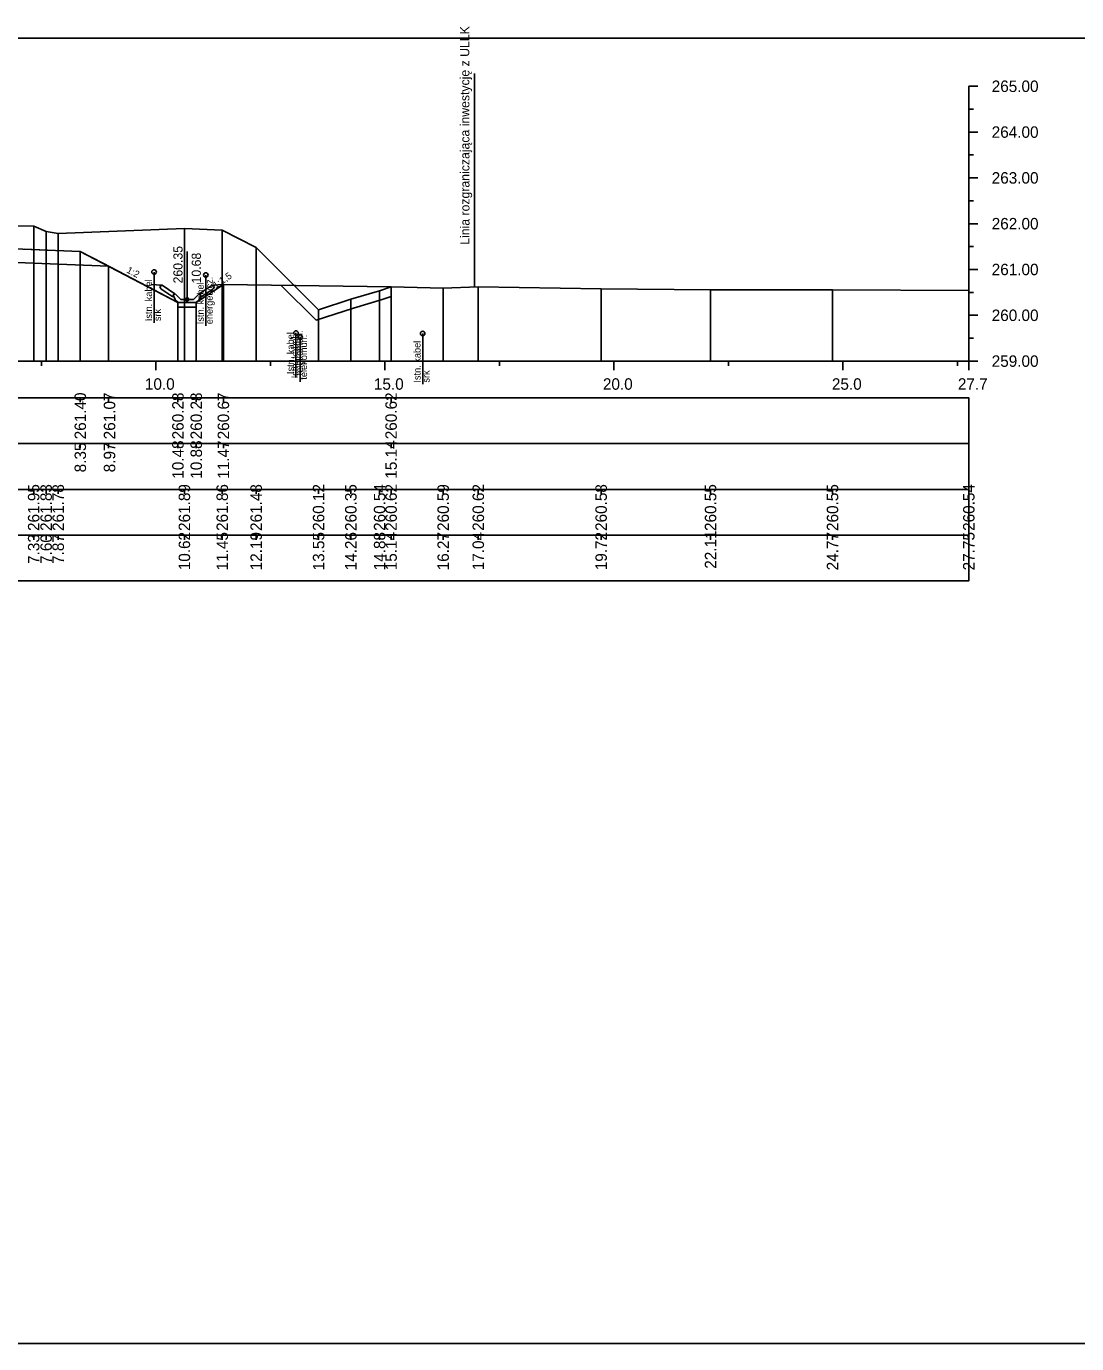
# Model space of a CAD drawing. Extents: x 6516023 to 6560129, y 5513077 to 5529206.
# Drawn here: x 6518422.39 to 6518445.32, y 5514551.66 to 5514580.41 of the extents above; entities that cross this region are included whole.
import ezdxf

# ---------------------------------------------------------------- set-up
doc = ezdxf.new("R2010")
doc.units = 0
for name, color, linetype in [('IR_default', 7, 'Continuous'), ('TOR_PRZEK_P-kable', 7, 'Continuous'), ('TOR_PRZEK_P-odwodnienie', 7, 'Continuous'), ('TOR_PRZEK_P-opisy', 7, 'Continuous'), ('TOR_PRZEK_P-schodkowanie+wymiana', 7, 'Continuous'), ('TOR_PRZEK_P-tabelka istniejace', 7, 'Continuous'), ('TOR_PRZEK_P-tabelka projektowane', 7, 'Continuous'), ('TOR_PRZEK_P-teren istniejacy', 7, 'Continuous'), ('TOR_PRZEK_P-uklad odniesienia', 7, 'Continuous'), ('TOR_PRZEK_P-warstwa ochronna I', 7, 'Continuous'), ('TOR_PRZEK_P-warstwa ochronna II', 7, 'Continuous'), ('TOR_PS_T-granica PKP-projektowana', 7, 'Continuous'), ('TOR_RAMKI-ramka+tabelka 1', 7, 'Continuous')]:
    doc.layers.add(name, color=color, linetype=linetype)

msp = doc.modelspace()

# ---------------------------------------------------------------- linework, layer by layer
at = {"layer": 'IR_default'}
msp.add_lwpolyline([(6518422.354, 5514575.551), (6518422.838, 5514575.531), (6518423.563, 5514575.502), (6518424.057, 5514575.243), (6518424.387, 5514575.069), (6518425.166, 5514574.66), (6518425.695, 5514574.382), (6518425.935, 5514574.382), (6518426.095, 5514574.382), (6518426.392, 5514574.58), (6518426.59, 5514574.712)], dxfattribs=at)
at = {"layer": 'TOR_PRZEK_P-kable'}
for p, q in [((6518425.174, 5514575.051), (6518425.174, 5514573.941)), ((6518426.305, 5514574.985), (6518426.305, 5514573.875)), ((6518428.272, 5514573.72), (6518428.272, 5514572.747)), ((6518431.039, 5514573.709), (6518431.039, 5514572.599)), ((6518428.365, 5514573.627), (6518428.365, 5514572.654))]:
    msp.add_line(p, q, dxfattribs=at)
for centre in [(6518425.174, 5514575.051), (6518426.305, 5514574.985), (6518428.272, 5514573.72), (6518428.365, 5514573.627), (6518431.039, 5514573.709)]:
    msp.add_circle(centre, 0.05, dxfattribs=at)
at = {"layer": 'TOR_PRZEK_P-odwodnienie'}
for p, q in [((6518425.895, 5514574.452), (6518425.895, 5514575.496)), ((6518425.586, 5514574.511), (6518425.325, 5514574.685)), ((6518425.63, 5514574.578), (6518425.35, 5514574.765)), ((6518425.597, 5514574.528), (6518425.586, 5514574.511)), ((6518425.588, 5514574.547), (6518425.635, 5514574.571)), ((6518425.63, 5514574.578), (6518425.622, 5514574.565)), ((6518425.755, 5514574.452), (6518425.635, 5514574.571)), ((6518426.035, 5514574.452), (6518426.155, 5514574.571)), ((6518426.155, 5514574.571), (6518426.203, 5514574.547)), ((6518426.16, 5514574.578), (6518426.44, 5514574.765)), ((6518426.16, 5514574.578), (6518426.168, 5514574.565)), ((6518426.193, 5514574.528), (6518426.204, 5514574.511)), ((6518426.204, 5514574.511), (6518426.465, 5514574.685)), ((6518425.705, 5514574.382), (6518426.085, 5514574.382)), ((6518425.755, 5514574.452), (6518426.035, 5514574.452))]:
    msp.add_line(p, q, dxfattribs=at)
for points in [[(6518425.104, 5514574.776), (6518425.35, 5514574.765)], [(6518425.3, 5514574.738), (6518425.35, 5514574.765)], [(6518425.3, 5514574.738), (6518425.325, 5514574.685)], [(6518425.622, 5514574.565), (6518425.587, 5514574.547)], [(6518425.587, 5514574.547), (6518425.597, 5514574.528)], [(6518425.635, 5514574.452), (6518425.588, 5514574.547)], [(6518426.155, 5514574.452), (6518426.203, 5514574.547)], [(6518426.168, 5514574.565), (6518426.203, 5514574.547)], [(6518426.203, 5514574.547), (6518426.193, 5514574.528)], [(6518426.687, 5514574.776), (6518426.44, 5514574.765)], [(6518426.49, 5514574.738), (6518426.44, 5514574.765)], [(6518426.49, 5514574.738), (6518426.465, 5514574.685)], [(6518425.705, 5514574.382), (6518425.635, 5514574.452)], [(6518425.695, 5514574.382), (6518425.695, 5514574.382), (6518425.695, 5514574.382), (6518425.695, 5514574.381), (6518425.695, 5514574.382), (6518425.696, 5514574.381), (6518425.695, 5514574.382), (6518425.696, 5514574.382)], [(6518426.095, 5514574.382), (6518425.695, 5514574.382), (6518425.695, 5514574.282), (6518426.095, 5514574.282), (6518426.095, 5514574.382)], [(6518426.085, 5514574.382), (6518426.155, 5514574.452)], [(6518426.095, 5514574.382), (6518426.095, 5514574.382), (6518426.095, 5514574.382), (6518426.095, 5514574.381), (6518426.095, 5514574.382), (6518426.096, 5514574.381), (6518426.095, 5514574.382), (6518426.096, 5514574.382)]]:
    msp.add_lwpolyline(points, dxfattribs=at)
msp.add_circle((6518425.895, 5514574.452), 0.035, dxfattribs=at)
at = {"layer": 'TOR_PRZEK_P-schodkowanie+wymiana'}
msp.add_lwpolyline([(6518427.951, 5514574.758), (6518428.711, 5514574), (6518429.529, 5514574.264), (6518430.157, 5514574.451), (6518430.349, 5514574.513)], dxfattribs=at)
at = {"layer": 'TOR_PRZEK_P-tabelka istniejace'}
for p, q in [((6518422.545, 5514570.206), (6518422.545, 5514570.306)), ((6518422.817, 5514570.206), (6518422.817, 5514570.306)), ((6518423.08, 5514570.206), (6518423.08, 5514570.306)), ((6518425.836, 5514570.206), (6518425.836, 5514570.306)), ((6518426.662, 5514570.206), (6518426.662, 5514570.306)), ((6518427.403, 5514570.206), (6518427.403, 5514570.306)), ((6518428.766, 5514570.206), (6518428.766, 5514570.306)), ((6518429.47, 5514570.206), (6518429.47, 5514570.306)), ((6518430.098, 5514570.206), (6518430.098, 5514570.306)), ((6518430.349, 5514570.206), (6518430.349, 5514570.306)), ((6518431.486, 5514570.206), (6518431.486, 5514570.306)), ((6518432.253, 5514570.206), (6518432.253, 5514570.306)), ((6518434.935, 5514570.206), (6518434.935, 5514570.306)), ((6518437.324, 5514570.206), (6518437.324, 5514570.306)), ((6518439.987, 5514570.206), (6518439.987, 5514570.306)), ((6518442.963, 5514570.206), (6518442.963, 5514570.306)), ((6518379.163, 5514569.306), (6518442.963, 5514569.306)), ((6518422.545, 5514569.206), (6518422.545, 5514569.306)), ((6518422.817, 5514569.206), (6518422.817, 5514569.306)), ((6518423.08, 5514569.206), (6518423.08, 5514569.306)), ((6518425.836, 5514569.206), (6518425.836, 5514569.306)), ((6518426.662, 5514569.206), (6518426.662, 5514569.306)), ((6518427.403, 5514569.206), (6518427.403, 5514569.306)), ((6518428.766, 5514569.206), (6518428.766, 5514569.306)), ((6518429.47, 5514569.206), (6518429.47, 5514569.306)), ((6518430.098, 5514569.206), (6518430.098, 5514569.306)), ((6518430.349, 5514569.206), (6518430.349, 5514569.306)), ((6518431.486, 5514569.206), (6518431.486, 5514569.306)), ((6518432.253, 5514569.206), (6518432.253, 5514569.306)), ((6518434.935, 5514569.206), (6518434.935, 5514569.306)), ((6518437.324, 5514569.206), (6518437.324, 5514569.306)), ((6518439.987, 5514569.206), (6518439.987, 5514569.306)), ((6518442.963, 5514569.206), (6518442.963, 5514569.306))]:
    msp.add_line(p, q, dxfattribs=at)
for points in [[(6518422.545, 5514576.053), (6518422.545, 5514573.306), (6518422.545, 5514573.176), (6518422.545, 5514573.106)], [(6518425.836, 5514576), (6518425.836, 5514573.306), (6518425.836, 5514573.176), (6518425.836, 5514573.106)], [(6518426.662, 5514575.964), (6518426.662, 5514573.306), (6518426.662, 5514573.176), (6518426.662, 5514573.106)], [(6518422.817, 5514575.934), (6518422.817, 5514573.306), (6518422.817, 5514573.176), (6518422.817, 5514573.106)], [(6518423.08, 5514575.89), (6518423.08, 5514573.306), (6518423.08, 5514573.176), (6518423.08, 5514573.106)], [(6518427.403, 5514575.588), (6518427.403, 5514573.306), (6518427.403, 5514573.176), (6518427.403, 5514573.106)], [(6518430.098, 5514574.642), (6518430.098, 5514573.306), (6518430.098, 5514573.176), (6518430.098, 5514573.106)], [(6518430.349, 5514574.724), (6518430.349, 5514573.306), (6518430.349, 5514573.176), (6518430.349, 5514573.106)], [(6518431.486, 5514574.7), (6518431.486, 5514573.306), (6518431.486, 5514573.176), (6518431.486, 5514573.106)], [(6518432.253, 5514574.726), (6518432.253, 5514573.306), (6518432.253, 5514573.176), (6518432.253, 5514573.106)], [(6518434.935, 5514574.682), (6518434.935, 5514573.306), (6518434.935, 5514573.176), (6518434.935, 5514573.106)], [(6518437.324, 5514574.659), (6518437.324, 5514573.306), (6518437.324, 5514573.176), (6518437.324, 5514573.106)], [(6518439.987, 5514574.659), (6518439.987, 5514573.306), (6518439.987, 5514573.176), (6518439.987, 5514573.106)], [(6518442.963, 5514574.65), (6518442.963, 5514573.306), (6518442.963, 5514573.176), (6518442.963, 5514573.106)], [(6518429.47, 5514574.455), (6518429.47, 5514573.306), (6518429.47, 5514573.176), (6518429.47, 5514573.106)], [(6518428.766, 5514574.228), (6518428.766, 5514573.306), (6518428.766, 5514573.176), (6518428.766, 5514573.106)]]:
    msp.add_lwpolyline(points, dxfattribs=at)
msp.add_lwpolyline([(6518379.163, 5514570.306), (6518379.163, 5514568.306), (6518442.963, 5514568.306), (6518442.963, 5514570.306)], close=True, dxfattribs=at)
at = {"layer": 'TOR_PRZEK_P-tabelka projektowane'}
for p, q in [((6518423.563, 5514572.206), (6518423.563, 5514572.306)), ((6518424.181, 5514572.206), (6518424.181, 5514572.306)), ((6518425.695, 5514572.206), (6518425.695, 5514572.306)), ((6518426.095, 5514572.206), (6518426.095, 5514572.306)), ((6518426.687, 5514572.206), (6518426.687, 5514572.306)), ((6518430.349, 5514572.206), (6518430.349, 5514572.306)), ((6518379.163, 5514571.306), (6518442.963, 5514571.306)), ((6518423.563, 5514571.206), (6518423.563, 5514571.306)), ((6518424.181, 5514571.206), (6518424.181, 5514571.306)), ((6518425.695, 5514571.206), (6518425.695, 5514571.306)), ((6518426.095, 5514571.206), (6518426.095, 5514571.306)), ((6518426.687, 5514571.206), (6518426.687, 5514571.306)), ((6518430.349, 5514571.206), (6518430.349, 5514571.306))]:
    msp.add_line(p, q, dxfattribs=at)
for points in [[(6518423.563, 5514575.502), (6518423.563, 5514573.306), (6518423.563, 5514573.176), (6518423.563, 5514573.106)], [(6518424.181, 5514575.178), (6518424.181, 5514573.306), (6518424.181, 5514573.176), (6518424.181, 5514573.106)], [(6518426.687, 5514574.776), (6518426.687, 5514573.306), (6518426.687, 5514573.176), (6518426.687, 5514573.106)], [(6518430.349, 5514574.724), (6518430.349, 5514573.306), (6518430.349, 5514573.176), (6518430.349, 5514573.106)], [(6518425.695, 5514574.382), (6518425.695, 5514573.306), (6518425.695, 5514573.176), (6518425.695, 5514573.106)], [(6518426.095, 5514574.382), (6518426.095, 5514573.306), (6518426.095, 5514573.176), (6518426.095, 5514573.106)]]:
    msp.add_lwpolyline(points, dxfattribs=at)
msp.add_lwpolyline([(6518379.163, 5514572.306), (6518379.163, 5514570.306), (6518442.963, 5514570.306), (6518442.963, 5514572.306)], close=True, dxfattribs=at)
at = {"layer": 'TOR_PRZEK_P-teren istniejacy'}
msp.add_lwpolyline([(6518421.455, 5514576.06), (6518422.545, 5514576.053), (6518422.817, 5514575.934), (6518423.08, 5514575.89), (6518425.836, 5514576), (6518426.662, 5514575.964), (6518427.403, 5514575.588), (6518428.766, 5514574.228), (6518429.47, 5514574.455), (6518430.098, 5514574.642), (6518430.349, 5514574.724), (6518431.486, 5514574.7), (6518432.253, 5514574.726), (6518434.935, 5514574.682), (6518437.324, 5514574.659), (6518439.987, 5514574.659), (6518442.963, 5514574.65)], dxfattribs=at)
at = {"layer": 'TOR_PRZEK_P-uklad odniesienia'}
for p, q in [((6518442.963, 5514579.106), (6518442.963, 5514573.106)), ((6518443.163, 5514579.106), (6518442.963, 5514579.106)), ((6518443.063, 5514578.606), (6518442.963, 5514578.606)), ((6518443.163, 5514578.106), (6518442.963, 5514578.106)), ((6518443.063, 5514577.606), (6518442.963, 5514577.606)), ((6518443.163, 5514577.106), (6518442.963, 5514577.106)), ((6518443.063, 5514576.606), (6518442.963, 5514576.606)), ((6518443.163, 5514576.106), (6518442.963, 5514576.106)), ((6518443.063, 5514575.606), (6518442.963, 5514575.606)), ((6518443.163, 5514575.106), (6518442.963, 5514575.106)), ((6518443.063, 5514574.606), (6518442.963, 5514574.606)), ((6518443.163, 5514574.106), (6518442.963, 5514574.106)), ((6518443.063, 5514573.606), (6518442.963, 5514573.606)), ((6518382.963, 5514573.106), (6518442.963, 5514573.106)), ((6518422.713, 5514573.006), (6518422.713, 5514573.106)), ((6518425.213, 5514572.906), (6518425.213, 5514573.106)), ((6518427.713, 5514573.006), (6518427.713, 5514573.106)), ((6518430.213, 5514572.906), (6518430.213, 5514573.106)), ((6518432.713, 5514573.006), (6518432.713, 5514573.106)), ((6518435.213, 5514572.906), (6518435.213, 5514573.106)), ((6518437.713, 5514573.006), (6518437.713, 5514573.106)), ((6518440.213, 5514572.906), (6518440.213, 5514573.106)), ((6518442.713, 5514573.006), (6518442.713, 5514573.106)), ((6518442.963, 5514572.906), (6518442.963, 5514573.106)), ((6518443.163, 5514573.106), (6518442.963, 5514573.106))]:
    msp.add_line(p, q, dxfattribs=at)
at = {"layer": 'TOR_PRZEK_P-warstwa ochronna I'}
msp.add_lwpolyline([(6518407.948, 5514575.425), (6518408.013, 5514575.424), (6518410.713, 5514575.532), (6518413.018, 5514575.624), (6518414.463, 5514575.566), (6518415.213, 5514575.536), (6518419.263, 5514575.374), (6518424.181, 5514575.178)], dxfattribs=at)
at = {"layer": 'TOR_PRZEK_P-warstwa ochronna II'}
msp.add_lwpolyline([(6518396.138, 5514574.72), (6518397.057, 5514574.108), (6518397.457, 5514574.108), (6518400.913, 5514575.836), (6518402.913, 5514575.916), (6518404.163, 5514575.866), (6518404.913, 5514575.836), (6518407.613, 5514575.728), (6518408.013, 5514575.724), (6518410.713, 5514575.832), (6518411.463, 5514575.862), (6518413.018, 5514575.924), (6518414.463, 5514575.866), (6518415.213, 5514575.836), (6518419.263, 5514575.674), (6518423.563, 5514575.502), (6518425.695, 5514574.382), (6518426.095, 5514574.382), (6518426.687, 5514574.776), (6518430.349, 5514574.724)], dxfattribs=at)
at = {"layer": 'TOR_PS_T-granica PKP-projektowana'}
msp.add_line((6518432.171, 5514574.724), (6518432.171, 5514579.381), dxfattribs=at)
at = {"layer": 'TOR_RAMKI-ramka+tabelka 1'}
msp.add_lwpolyline([(6518269.513, 5514580.156), (6518517.013, 5514580.156), (6518517.013, 5514551.656), (6518269.513, 5514551.656)], close=True, dxfattribs=at)

# ---------------------------------------------------------------- texts
at = {"layer": 'TOR_PRZEK_P-kable'}
for s, height, p in [('Istn. kabel', 0.14999, (6518425.129, 5514573.977)), ('energetycz.', 0.14999, (6518426.454, 5514573.911)), ('Istn. kabel', 0.14999, (6518426.26, 5514573.911)), ('srk', 0.15, (6518425.323, 5514573.977)), ('Istn. kabel', 0.14999, (6518428.227, 5514572.823)), ('telekomun.', 0.15, (6518428.421, 5514572.795)), ('telekomun.', 0.15, (6518428.515, 5514572.701)), ('Istn. kabel', 0.14999, (6518428.32, 5514572.73)), ('Istn. kabel', 0.14999, (6518430.993, 5514572.636)), ('srk', 0.15, (6518431.188, 5514572.636))]:
    msp.add_text(s, height=height, rotation=90.0511, dxfattribs=at).set_placement(p)
at = {"layer": 'TOR_PRZEK_P-odwodnienie'}
for s, p in [('260.35', (6518425.795, 5514574.802)), ('10.68', (6518426.195, 5514574.802))]:
    msp.add_text(s, height=0.2, rotation=90, dxfattribs=at).set_placement(p)
at = {"layer": 'TOR_PRZEK_P-opisy'}
for s, rotation, p in [('1:2', 332.9299, (6518424.559, 5514575.044)), ('1:1,5', 34.0701, (6518426.518, 5514574.683))]:
    msp.add_text(s, height=0.15, rotation=rotation, dxfattribs=at).set_placement(p)
at = {"layer": 'TOR_PRZEK_P-tabelka istniejace'}
for s, p in [('261.95', (6518422.67, 5514569.397)), ('261.83', (6518422.942, 5514569.398)), ('261.78', (6518423.205, 5514569.398)), ('261.89', (6518425.961, 5514569.398)), ('261.86', (6518426.787, 5514569.398)), ('261.48', (6518427.528, 5514569.398)), ('260.12', (6518428.891, 5514569.4)), ('260.35', (6518429.595, 5514569.397)), ('260.54', (6518430.223, 5514569.399)), ('260.62', (6518430.474, 5514569.4)), ('260.59', (6518431.611, 5514569.398)), ('260.62', (6518432.378, 5514569.4)), ('260.58', (6518435.06, 5514569.398)), ('260.55', (6518437.449, 5514569.397)), ('260.55', (6518440.112, 5514569.397)), ('260.54', (6518443.088, 5514569.399)), ('10.62', (6518425.961, 5514568.54)), ('11.45', (6518426.787, 5514568.537)), ('12.19', (6518427.528, 5514568.538)), ('13.55', (6518428.891, 5514568.537)), ('14.26', (6518429.595, 5514568.538)), ('14.88', (6518430.223, 5514568.538)), ('15.14', (6518430.474, 5514568.539)), ('16.27', (6518431.611, 5514568.538)), ('17.04', (6518432.378, 5514568.539)), ('19.72', (6518435.06, 5514568.54)), ('22.11', (6518437.449, 5514568.573)), ('24.77', (6518440.112, 5514568.538)), ('27.75', (6518443.088, 5514568.537)), ('7.33', (6518422.67, 5514568.678)), ('7.60', (6518422.942, 5514568.678)), ('7.87', (6518423.205, 5514568.678))]:
    msp.add_text(s, height=0.25, rotation=90, dxfattribs=at).set_placement(p)
at = {"layer": 'TOR_PRZEK_P-tabelka projektowane'}
for s, p in [('261.40', (6518423.688, 5514571.398)), ('261.07', (6518424.326, 5514571.398)), ('260.28', (6518425.82, 5514571.398)), ('260.28', (6518426.22, 5514571.398)), ('260.67', (6518426.812, 5514571.398)), ('260.62', (6518430.474, 5514571.4)), ('15.14', (6518430.474, 5514570.539)), ('8.35', (6518423.688, 5514570.677)), ('8.97', (6518424.326, 5514570.678)), ('10.48', (6518425.82, 5514570.538)), ('10.88', (6518426.22, 5514570.538)), ('11.47', (6518426.812, 5514570.538))]:
    msp.add_text(s, height=0.25, rotation=90, dxfattribs=at).set_placement(p)
at = {"layer": 'TOR_PRZEK_P-uklad odniesienia'}
for s, p in [('265.00', (6518443.463, 5514578.981)), ('264.00', (6518443.463, 5514577.981)), ('263.00', (6518443.463, 5514576.981)), ('262.00', (6518443.463, 5514575.981)), ('261.00', (6518443.463, 5514574.981)), ('260.00', (6518443.463, 5514573.981)), ('259.00', (6518443.463, 5514572.981)), ('10.0', (6518424.974, 5514572.481)), ('15.0', (6518429.974, 5514572.481)), ('20.0', (6518434.974, 5514572.481)), ('25.0', (6518439.974, 5514572.481)), ('27.7', (6518442.724, 5514572.481))]:
    msp.add_text(s, height=0.25, dxfattribs=at).set_placement(p)
at = {"layer": 'TOR_PS_T-granica PKP-projektowana'}
msp.add_text('Linia rozgraniczająca inwestycję z ULLK', height=0.2, rotation=90.0511, dxfattribs=at).set_placement((6518432.061, 5514575.645))

doc.saveas('drawing.dxf')
